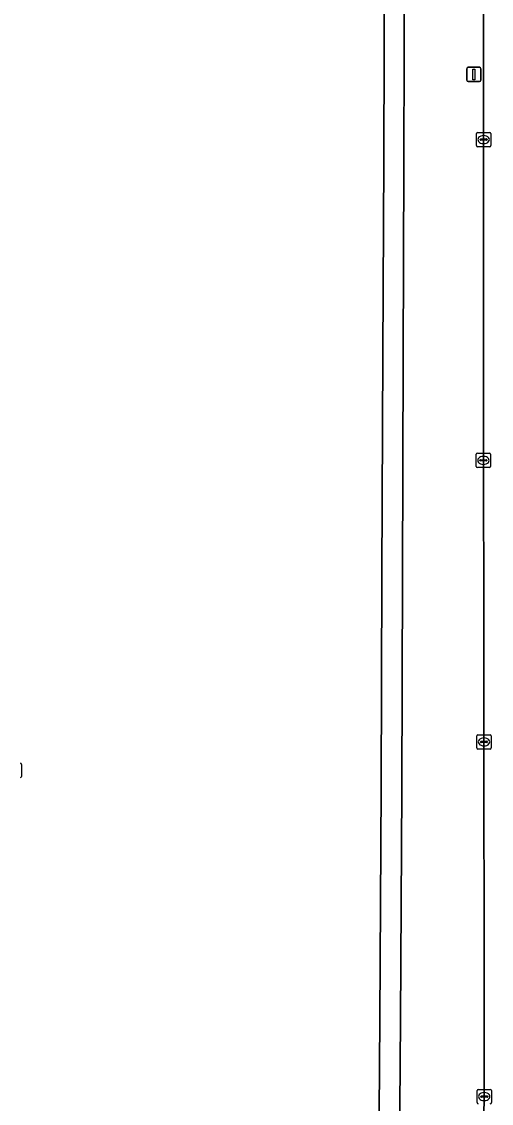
# Model space of a CAD drawing. Extents: x 161477 to 163040, y 383680 to 384871.
# Drawn here: x 162400.6 to 162433.6, y 384191.4 to 384267.3 of the extents above; entities that cross this region are included whole.
import ezdxf

# ---------------------------------------------------------------- set-up
doc = ezdxf.new("R2010")
doc.units = 0
for name, color, linetype in [('IMGEO_Berm_groen', 7, 'Continuous'), ('IMGEO_Groenvoorziening', 7, 'Continuous'), ('IMGEO_Kolk', 7, 'Continuous'), ('IMGEO_Rijbaan_lokaal_open', 7, 'Continuous'), ('IMGEO_Verkeersbordpaal', 7, 'Continuous'), ('IMGEO_Voetpad_open', 7, 'Continuous')]:
    doc.layers.add(name, color=color, linetype=linetype)

msp = doc.modelspace()

# ---------------------------------------------------------------- linework, layer by layer
at = {"layer": 'IMGEO_Berm_groen'}
for points in [[(162433.005, 384250), (162433.011, 384259.034), (162432.993, 384279.665), (162432.973, 384286.284), (162432.725, 384286.413), (162430.087, 384287.795), (162429.901, 384287.892), (162427.494, 384287.847), (162427.494, 384287.599), (162427.451, 384273.307), (162427.417, 384257.389), (162427.36, 384243.759), (162427.304, 384228.436), (162427.256, 384213.418), (162427.169, 384197.264), (162427.056, 384181.818), (162427.043, 384180.083)], [(162433.036, 384190.487), (162433.055, 384191.864), (162433.027, 384225.133), (162432.996, 384236.518), (162433.005, 384250)]]:
    msp.add_lwpolyline(points, dxfattribs=at)
at = {"layer": 'IMGEO_Groenvoorziening'}
msp.add_lwpolyline([(162425.605, 384180.743), (162425.718, 384197.318), (162425.826, 384213.508), (162425.866, 384228.515), (162425.939, 384243.976), (162426.005, 384257.564), (162426.056, 384273.335)], dxfattribs=at)
at = {"layer": 'IMGEO_Kolk'}
for p, q in [((162432.51, 384258.607), (162432.51, 384259.459)), ((162432.585, 384259.533), (162433.437, 384259.533)), ((162432.998, 384259.313), (162433.023, 384259.313)), ((162433.511, 384259.459), (162433.511, 384258.607)), ((162433.437, 384258.533), (162432.585, 384258.533)), ((162432.769, 384259.027), (162432.769, 384259.039)), ((162433.207, 384258.99), (162432.809, 384258.99)), ((162432.812, 384259.076), (162433.21, 384259.076)), ((162433.021, 384258.753), (162432.996, 384258.753)), ((162433.253, 384259.039), (162433.253, 384259.027)), ((162432.495, 384236.091), (162432.495, 384236.943)), ((162432.57, 384237.017), (162433.422, 384237.017)), ((162432.754, 384236.511), (162432.754, 384236.523)), ((162433.192, 384236.474), (162432.794, 384236.474)), ((162432.797, 384236.56), (162433.195, 384236.56)), ((162432.983, 384236.797), (162433.008, 384236.797)), ((162433.238, 384236.523), (162433.238, 384236.511)), ((162433.496, 384236.943), (162433.496, 384236.091)), ((162433.422, 384236.017), (162432.57, 384236.017)), ((162433.006, 384236.237), (162432.981, 384236.237)), ((162432.536, 384216.333), (162432.536, 384217.185)), ((162432.611, 384217.259), (162433.463, 384217.259)), ((162432.795, 384216.753), (162432.795, 384216.765)), ((162433.233, 384216.716), (162432.835, 384216.716)), ((162432.838, 384216.802), (162433.236, 384216.802)), ((162433.024, 384217.039), (162433.049, 384217.039)), ((162433.279, 384216.765), (162433.279, 384216.753)), ((162433.537, 384217.185), (162433.537, 384216.333)), ((162433.463, 384216.259), (162432.611, 384216.259)), ((162433.047, 384216.479), (162433.022, 384216.479)), ((162400.564, 384215.179), (162400.564, 384214.327)), ((162432.629, 384192.363), (162433.481, 384192.363)), ((162432.554, 384191.437), (162432.554, 384192.289)), ((162432.813, 384191.857), (162432.813, 384191.869)), ((162433.251, 384191.82), (162432.853, 384191.82)), ((162432.856, 384191.906), (162433.254, 384191.906)), ((162433.042, 384192.143), (162433.067, 384192.143)), ((162433.297, 384191.869), (162433.297, 384191.857)), ((162433.555, 384192.289), (162433.555, 384191.437)), ((162433.065, 384191.583), (162433.04, 384191.583))]:
    msp.add_line(p, q, dxfattribs=at)
for points in [[(162432.51, 384258.607), (162432.51, 384259.459)], [(162432.585, 384259.533), (162433.437, 384259.533)], [(162433.511, 384259.459), (162433.511, 384258.607)], [(162433.437, 384258.533), (162432.585, 384258.533)], [(162432.495, 384236.091), (162432.495, 384236.943)], [(162432.57, 384237.017), (162433.422, 384237.017)], [(162433.496, 384236.943), (162433.496, 384236.091)], [(162433.422, 384236.017), (162432.57, 384236.017)], [(162432.536, 384216.333), (162432.536, 384217.185)], [(162432.611, 384217.259), (162433.463, 384217.259)], [(162433.537, 384217.185), (162433.537, 384216.333)], [(162433.463, 384216.259), (162432.611, 384216.259)], [(162400.564, 384215.179), (162400.564, 384214.327)], [(162432.629, 384192.363), (162433.481, 384192.363)], [(162432.554, 384191.437), (162432.554, 384192.289)], [(162433.555, 384192.289), (162433.555, 384191.437)]]:
    msp.add_lwpolyline(points, dxfattribs=at)
for centre, radius, start, end in [((162432.587, 384259.457), 0.0765, 91.55205, 178.44795), ((162432.587, 384259.457), 0.0765, 91.55205, 178.44795), ((162433.435, 384259.457), 0.0765, 1.55205, 88.44795), ((162433.435, 384259.457), 0.0765, 1.55205, 88.44795), ((162432.587, 384258.609), 0.0765, 181.55205, 268.44795), ((162432.587, 384258.609), 0.0765, 181.55205, 268.44795), ((162432.809, 384259.036), 0.0403, 85.87752, 175.75265), ((162432.806, 384259.026), 0.0366, 178.93798, 274.71019), ((162433.21, 384259.033), 0.043, 264.86636, 352.45326), ((162433.214, 384259.038), 0.0386, 1.73085, 96.63898), ((162433.435, 384258.609), 0.0765, 271.55205, 358.44795), ((162433.435, 384258.609), 0.0765, 271.55205, 358.44795), ((162432.572, 384236.941), 0.0765, 91.55205, 178.44795), ((162432.572, 384236.941), 0.0765, 91.55205, 178.44795), ((162432.794, 384236.52), 0.0403, 85.87752, 175.75265), ((162432.791, 384236.51), 0.0366, 178.93798, 274.71019), ((162433.195, 384236.517), 0.043, 264.86636, 352.45326), ((162433.199, 384236.522), 0.0386, 1.73085, 96.63898), ((162433.42, 384236.941), 0.0765, 1.55205, 88.44795), ((162433.42, 384236.941), 0.0765, 1.55205, 88.44795), ((162432.572, 384236.093), 0.0765, 181.55205, 268.44795), ((162432.572, 384236.093), 0.0765, 181.55205, 268.44795), ((162433.42, 384236.093), 0.0765, 271.55205, 358.44795), ((162433.42, 384236.093), 0.0765, 271.55205, 358.44795), ((162432.613, 384217.183), 0.0765, 91.55205, 178.44795), ((162432.613, 384217.183), 0.0765, 91.55205, 178.44795), ((162432.835, 384216.762), 0.0403, 85.87752, 175.75265), ((162432.832, 384216.752), 0.0366, 178.93798, 274.71019), ((162433.236, 384216.759), 0.043, 264.86636, 352.45326), ((162433.24, 384216.764), 0.0386, 1.73085, 96.63898), ((162433.461, 384217.183), 0.0765, 1.55205, 88.44795), ((162433.461, 384217.183), 0.0765, 1.55205, 88.44795), ((162432.613, 384216.335), 0.0765, 181.55205, 268.44795), ((162432.613, 384216.335), 0.0765, 181.55205, 268.44795), ((162433.461, 384216.335), 0.0765, 271.55205, 358.44795), ((162433.461, 384216.335), 0.0765, 271.55205, 358.44795), ((162400.488, 384215.177), 0.0765, 1.55205, 88.44795), ((162400.488, 384215.177), 0.0765, 1.55205, 88.44795), ((162400.488, 384214.329), 0.0765, 271.55205, 358.44795), ((162400.488, 384214.329), 0.0765, 271.55205, 358.44795), ((162432.631, 384192.287), 0.0765, 91.55205, 178.44795), ((162432.631, 384192.287), 0.0765, 91.55205, 178.44795), ((162433.479, 384192.287), 0.0765, 1.55205, 88.44795), ((162433.479, 384192.287), 0.0765, 1.55205, 88.44795), ((162432.853, 384191.866), 0.0403, 85.87752, 175.75265), ((162432.85, 384191.856), 0.0366, 178.93798, 274.71019), ((162433.254, 384191.863), 0.043, 264.86636, 352.45326), ((162433.258, 384191.868), 0.0386, 1.73085, 96.63898), ((162432.631, 384191.439), 0.0765, 181.55205, 268.44795), ((162432.631, 384191.439), 0.0765, 181.55205, 268.44795), ((162433.479, 384191.439), 0.0765, 271.55205, 358.44795), ((162433.479, 384191.439), 0.0765, 271.55205, 358.44795)]:
    msp.add_arc(centre, radius, start, end, dxfattribs=at)
for centre, major_axis, ratio, start_param, end_param in [((162432.997, 384259.033), (-0.387, 0.002), 0.722429, 4.712389, 7.853982), ((162433.022, 384259.033), (-0.39, 0.002), 0.717154, 1.570796, 4.712389), ((162432.982, 384236.517), (-0.387, 0.002), 0.722429, 4.712389, 7.853982), ((162433.007, 384236.517), (-0.39, 0.002), 0.717154, 1.570796, 4.712389), ((162433.023, 384216.759), (-0.387, 0.002), 0.722429, 4.712389, 7.853982), ((162433.048, 384216.759), (-0.39, 0.002), 0.717154, 1.570796, 4.712389), ((162433.041, 384191.863), (-0.387, 0.002), 0.722429, 4.712389, 7.853982), ((162433.066, 384191.863), (-0.39, 0.002), 0.717154, 1.570796, 4.712389)]:
    msp.add_ellipse(centre, major_axis=major_axis, ratio=ratio, start_param=start_param, end_param=end_param, dxfattribs=at)
at = {"layer": 'IMGEO_Rijbaan_lokaal_open'}
msp.add_lwpolyline([(162432.901, 384361.759), (162432.809, 384342.236), (162432.827, 384339.683), (162432.926, 384328.684), (162432.984, 384321.099), (162432.992, 384315.186), (162432.982, 384292.339), (162432.981, 384290.794), (162432.968, 384287.95), (162432.973, 384286.284), (162432.993, 384279.665), (162433.011, 384259.034), (162433.005, 384250), (162432.996, 384236.518), (162433.027, 384225.133), (162433.055, 384191.864), (162433.036, 384190.487)], dxfattribs=at)
at = {"layer": 'IMGEO_Verkeersbordpaal'}
for p, q in [((162431.825, 384263.21), (162431.825, 384264.01)), ((162431.825, 384264.01), (162431.825, 384263.21)), ((162431.925, 384264.11), (162432.715, 384264.11)), ((162432.715, 384264.11), (162431.925, 384264.11)), ((162432.815, 384264.01), (162432.815, 384263.21)), ((162432.815, 384263.21), (162432.815, 384264.01)), ((162432.715, 384263.11), (162431.925, 384263.11)), ((162431.925, 384263.11), (162432.715, 384263.11))]:
    msp.add_line(p, q, dxfattribs=at)
msp.add_lwpolyline([(162432.245, 384263.985), (162432.395, 384263.985), (162432.395, 384263.235), (162432.245, 384263.235), (162432.245, 384263.985)], dxfattribs=at)
for centre, start, end in [((162431.925, 384264.01), 90, 180), ((162431.925, 384264.01), 90, 180), ((162432.715, 384264.01), 0, 90), ((162432.715, 384264.01), 360, 90), ((162431.925, 384263.21), 180, 270), ((162431.925, 384263.21), 180, 270), ((162432.715, 384263.21), 270, 0), ((162432.715, 384263.21), 270, 0)]:
    msp.add_arc(centre, 0.1, start, end, dxfattribs=at)
at = {"layer": 'IMGEO_Voetpad_open'}
msp.add_lwpolyline([(162427.056, 384181.818), (162427.169, 384197.264), (162427.256, 384213.418), (162427.304, 384228.436), (162427.36, 384243.759), (162427.417, 384257.389), (162427.451, 384273.307), (162427.494, 384287.599), (162427.494, 384287.847), (162426.079, 384287.821), (162426.078, 384287.132), (162426.056, 384273.335), (162426.005, 384257.564), (162425.939, 384243.976), (162425.866, 384228.515), (162425.826, 384213.508), (162425.718, 384197.318), (162425.605, 384180.743)], dxfattribs=at)

doc.saveas('drawing.dxf')
